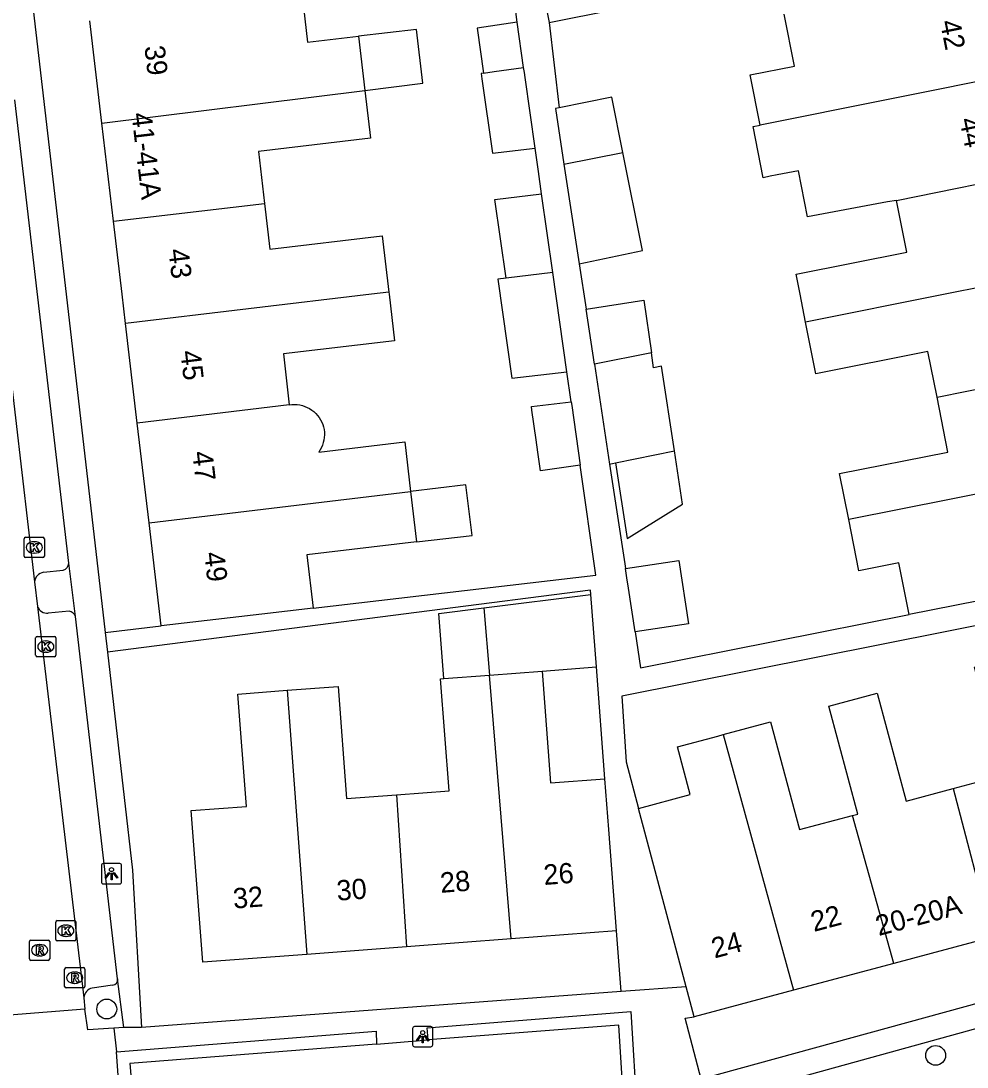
# Model space of a CAD drawing. Extents: x 162250 to 162654, y 380744 to 381605.
# Drawn here: x 162465.6 to 162512.3, y 380961.9 to 381013.5 of the extents above; entities that cross this region are included whole.
import ezdxf

# ---------------------------------------------------------------- set-up
doc = ezdxf.new("R2010")
doc.units = 0
for name, color, linetype in [('IMGEO_Boom', 7, 'Continuous'), ('IMGEO_Kolk', 7, 'Continuous'), ('IMGEO_Lichtpunt', 7, 'Continuous'), ('IMGEO_Pand', 7, 'Continuous'), ('IMGEO_Pand_nummerreeks', 7, 'Continuous'), ('IMGEO_Parkeervlak_open', 7, 'Continuous'), ('IMGEO_Rijbaan_lokaal_open', 7, 'Continuous'), ('IMGEO_Rioolput', 7, 'Continuous'), ('IMGEO_Voetpad_open', 7, 'Continuous')]:
    doc.layers.add(name, color=color, linetype=linetype)

msp = doc.modelspace()

# ---------------------------------------------------------------- linework, layer by layer
at = {"layer": 'IMGEO_Boom'}
for centre in [(162469.861, 380964.762), (162510.736, 380962.476)]:
    msp.add_circle(centre, 0.489, dxfattribs=at)
at = {"layer": 'IMGEO_Kolk'}
for p, q in [((162465.785, 380987.092), (162465.785, 380987.944)), ((162465.86, 380988.018), (162466.712, 380988.018)), ((162466.273, 380987.798), (162466.298, 380987.798)), ((162466.786, 380987.944), (162466.786, 380987.092)), ((162466.296, 380987.238), (162466.271, 380987.238)), ((162466.712, 380987.018), (162465.86, 380987.018)), ((162466.354, 380982.204), (162466.354, 380983.056)), ((162466.429, 380983.13), (162467.281, 380983.13)), ((162466.842, 380982.91), (162466.867, 380982.91)), ((162467.355, 380983.056), (162467.355, 380982.204)), ((162467.281, 380982.13), (162466.429, 380982.13)), ((162466.865, 380982.35), (162466.84, 380982.35)), ((162467.342, 380968.195), (162467.342, 380969.047)), ((162467.417, 380969.121), (162468.269, 380969.121)), ((162468.343, 380969.047), (162468.343, 380968.195)), ((162467.83, 380968.901), (162467.855, 380968.901)), ((162468.269, 380968.121), (162467.417, 380968.121)), ((162467.853, 380968.341), (162467.828, 380968.341))]:
    msp.add_line(p, q, dxfattribs=at)
for points in [[(162465.785, 380987.092), (162465.785, 380987.944)], [(162465.86, 380988.018), (162466.712, 380988.018)], [(162466.106, 380987.718), (162466.229, 380987.718), (162466.229, 380987.567), (162466.359, 380987.718), (162466.523, 380987.718), (162466.377, 380987.567), (162466.53, 380987.318), (162466.378, 380987.318), (162466.293, 380987.482), (162466.229, 380987.415), (162466.229, 380987.318), (162466.106, 380987.318), (162466.106, 380987.718)], [(162466.786, 380987.944), (162466.786, 380987.092)], [(162466.712, 380987.018), (162465.86, 380987.018)], [(162466.354, 380982.204), (162466.354, 380983.056)], [(162466.429, 380983.13), (162467.281, 380983.13)], [(162467.355, 380983.056), (162467.355, 380982.204)], [(162466.675, 380982.83), (162466.798, 380982.83), (162466.798, 380982.679), (162466.928, 380982.83), (162467.092, 380982.83), (162466.946, 380982.679), (162467.099, 380982.43), (162466.947, 380982.43), (162466.862, 380982.594), (162466.798, 380982.527), (162466.798, 380982.43), (162466.675, 380982.43), (162466.675, 380982.83)], [(162467.281, 380982.13), (162466.429, 380982.13)], [(162467.342, 380968.195), (162467.342, 380969.047)], [(162467.417, 380969.121), (162468.269, 380969.121)], [(162468.343, 380969.047), (162468.343, 380968.195)], [(162467.663, 380968.821), (162467.786, 380968.821), (162467.786, 380968.67), (162467.916, 380968.821), (162468.08, 380968.821), (162467.934, 380968.67), (162468.087, 380968.421), (162467.935, 380968.421), (162467.85, 380968.585), (162467.786, 380968.518), (162467.786, 380968.421), (162467.663, 380968.421), (162467.663, 380968.821)], [(162468.269, 380968.121), (162467.417, 380968.121)]]:
    msp.add_lwpolyline(points, dxfattribs=at)
for centre, start, end in [((162465.862, 380987.942), 91.552, 178.448), ((162465.862, 380987.942), 91.552, 178.448), ((162466.71, 380987.942), 1.552, 88.448), ((162466.71, 380987.942), 1.552, 88.448), ((162465.862, 380987.094), 181.552, 268.448), ((162465.862, 380987.094), 181.552, 268.448), ((162466.71, 380987.094), 271.552, 358.448), ((162466.71, 380987.094), 271.552, 358.448), ((162466.431, 380983.054), 91.552, 178.448), ((162466.431, 380983.054), 91.552, 178.448), ((162467.279, 380983.054), 1.552, 88.448), ((162467.279, 380983.054), 1.552, 88.448), ((162466.431, 380982.206), 181.552, 268.448), ((162466.431, 380982.206), 181.552, 268.448), ((162467.279, 380982.206), 271.552, 358.448), ((162467.279, 380982.206), 271.552, 358.448), ((162467.419, 380969.045), 91.552, 178.448), ((162467.419, 380969.045), 91.552, 178.448), ((162468.267, 380969.045), 1.552, 88.448), ((162468.267, 380969.045), 1.552, 88.448), ((162467.419, 380968.197), 181.552, 268.448), ((162467.419, 380968.197), 181.552, 268.448), ((162468.267, 380968.197), 271.552, 358.448), ((162468.267, 380968.197), 271.552, 358.448)]:
    msp.add_arc(centre, 0.0765, start, end, dxfattribs=at)
for centre, major_axis, ratio, start_param, end_param in [((162466.272, 380987.518), (-0.387, 0.002), 0.722429, 4.712389, 7.853982), ((162466.297, 380987.518), (-0.39, 0.002), 0.717154, 1.570796, 4.712389), ((162466.841, 380982.63), (-0.387, 0.002), 0.722429, 4.712389, 7.853982), ((162466.866, 380982.63), (-0.39, 0.002), 0.717154, 1.570796, 4.712389), ((162467.829, 380968.621), (-0.387, 0.002), 0.722429, 4.712389, 7.853982), ((162467.854, 380968.621), (-0.39, 0.002), 0.717154, 1.570796, 4.712389)]:
    msp.add_ellipse(centre, major_axis=major_axis, ratio=ratio, start_param=start_param, end_param=end_param, dxfattribs=at)
at = {"layer": 'IMGEO_Lichtpunt'}
for p, q in [((162469.596, 380971.836), (162469.596, 380971.029)), ((162469.596, 380971.836), (162469.596, 380971.029)), ((162470.498, 380971.931), (162469.69, 380971.931)), ((162470.498, 380971.931), (162469.69, 380971.931)), ((162470.592, 380971.029), (162470.592, 380971.836)), ((162470.592, 380971.029), (162470.592, 380971.836)), ((162469.69, 380970.935), (162470.498, 380970.935)), ((162469.69, 380970.935), (162470.498, 380970.935)), ((162485.844, 380963.897), (162485.036, 380963.897)), ((162485.844, 380963.897), (162485.036, 380963.897)), ((162484.942, 380963.802), (162484.942, 380962.995)), ((162484.942, 380963.802), (162484.942, 380962.995)), ((162485.938, 380962.995), (162485.938, 380963.802)), ((162485.938, 380962.995), (162485.938, 380963.802)), ((162485.036, 380962.901), (162485.844, 380962.901)), ((162485.036, 380962.901), (162485.844, 380962.901))]:
    msp.add_line(p, q, dxfattribs=at)
for points in [[(162469.97, 380971.5), (162470.009, 380971.472), (162469.821, 380971.21), (162469.783, 380971.237), (162469.97, 380971.5)], [(162470.072, 380971.452), (162470.119, 380971.452), (162470.119, 380971.13), (162470.072, 380971.13), (162470.072, 380971.452)], [(162470.182, 380971.472), (162470.22, 380971.499), (162470.407, 380971.237), (162470.368, 380971.209), (162470.182, 380971.472)], [(162485.316, 380963.466), (162485.355, 380963.438), (162485.167, 380963.176), (162485.129, 380963.203), (162485.316, 380963.466)], [(162485.418, 380963.418), (162485.465, 380963.418), (162485.465, 380963.096), (162485.418, 380963.096), (162485.418, 380963.418)], [(162485.528, 380963.438), (162485.566, 380963.465), (162485.753, 380963.203), (162485.714, 380963.175), (162485.528, 380963.438)]]:
    msp.add_lwpolyline(points, dxfattribs=at)
for centre in [(162470.095, 380971.634), (162485.441, 380963.6)]:
    msp.add_circle(centre, 0.0994, dxfattribs=at)
for centre, start, end in [((162469.69, 380971.836), 90, 180), ((162469.69, 380971.836), 90, 180), ((162470.498, 380971.836), 0, 90), ((162470.498, 380971.836), 0, 90), ((162469.69, 380971.029), 180, 270), ((162469.69, 380971.029), 180, 270), ((162470.498, 380971.029), 270, 0), ((162470.498, 380971.029), 270, 360), ((162485.036, 380963.802), 90, 180), ((162485.036, 380963.802), 90, 180), ((162485.844, 380963.802), 0, 90), ((162485.844, 380963.802), 0, 90), ((162485.036, 380962.995), 180, 270), ((162485.036, 380962.995), 180, 270), ((162485.844, 380962.995), 270, 0), ((162485.844, 380962.995), 270, 360)]:
    msp.add_arc(centre, 0.0946, start, end, dxfattribs=at)
at = {"layer": 'IMGEO_Pand'}
for points in [[(162491.683, 381013.405), (162494.9, 381014.038), (162494.356, 381016.804), (162493.585, 381016.652)], [(162491.14, 381016.168), (162491.683, 381013.405)], [(162476.476, 381014.38), (162479.49, 381014.742), (162479.765, 381012.423), (162482.276, 381012.72)], [(162469.621, 381008.437), (162469.025, 381013.484)], [(162490.1, 381013.408), (162488.123, 381013.127), (162488.439, 381010.905)], [(162490.417, 381011.187), (162490.1, 381013.408)], [(162502.08, 381008.345), (162501.589, 381010.812), (162503.773, 381011.248), (162503.262, 381013.812)], [(162482.592, 381010.047), (162485.443, 381010.401), (162485.129, 381013.057), (162482.276, 381012.72)], [(162482.276, 381012.72), (162482.592, 381010.047)], [(162488.439, 381010.905), (162488.318, 381010.888), (162488.354, 381010.629), (162488.878, 381006.96), (162490.984, 381007.207)], [(162488.439, 381010.905), (162488.967, 381010.98), (162490.417, 381011.187)], [(162490.984, 381007.207), (162490.488, 381010.688), (162490.454, 381010.928), (162490.417, 381011.187)], [(162514.797, 381010.889), (162502.08, 381008.345)], [(162469.621, 381008.437), (162482.592, 381010.047)], [(162482.592, 381010.047), (162482.87, 381007.693), (162477.337, 381007.039), (162477.639, 381004.479)], [(162495.315, 381006.992), (162494.771, 381009.713), (162492.171, 381009.19)], [(162492.171, 381009.19), (162491.991, 381009.154), (162492.408, 381006.41)], [(162470.191, 381003.608), (162469.621, 381008.437)], [(162508.802, 381004.631), (162508.356, 381004.561), (162504.423, 381003.817), (162503.97, 381006.093), (162502.916, 381005.883), (162502.584, 381005.817), (162502.235, 381005.747), (162501.731, 381008.275), (162502.08, 381008.345)], [(162492.408, 381006.41), (162495.315, 381006.992)], [(162493.154, 381001.5), (162496.283, 381002.155), (162495.315, 381006.992)], [(162492.408, 381006.41), (162493.154, 381001.5)], [(162508.802, 381004.631), (162515.763, 381006.041)], [(162489.558, 381000.793), (162489.003, 381004.678), (162491.306, 381004.948)], [(162491.86, 381001.068), (162491.306, 381004.948)], [(162504.322, 380998.627), (162504.049, 381000), (162503.851, 381000.996), (162509.309, 381002.083), (162508.802, 381004.631)], [(162470.191, 381003.608), (162477.639, 381004.479)], [(162477.639, 381004.479), (162477.906, 381002.221), (162483.449, 381002.877), (162483.775, 381000.103)], [(162470.788, 380998.552), (162470.617, 381000), (162470.191, 381003.608)], [(162491.86, 381001.068), (162489.558, 381000.793)], [(162492.556, 380996.185), (162491.86, 381001.068)], [(162517.179, 381001.19), (162511.21, 381000), (162504.322, 380998.627)], [(162489.558, 381000.793), (162489.146, 381000.744), (162489.842, 380995.86), (162492.556, 380996.185)], [(162483.775, 381000.103), (162482.914, 381000), (162470.788, 380998.552)], [(162483.775, 381000.103), (162483.787, 381000), (162484.056, 380997.711), (162478.568, 380997.07), (162478.863, 380994.545)], [(162493.494, 380999.262), (162496.339, 380999.714), (162496.721, 380997.111)], [(162493.907, 380996.55), (162493.494, 380999.262)], [(162471.367, 380993.647), (162470.788, 380998.552)], [(162510.806, 380994.92), (162510.358, 380997.18), (162504.828, 380996.083), (162504.322, 380998.627)], [(162496.721, 380997.111), (162493.907, 380996.55)], [(162497.857, 380992.281), (162497.223, 380996.451), (162496.828, 380996.38), (162496.721, 380997.111)], [(162493.907, 380996.55), (162494.656, 380991.628)], [(162510.806, 380994.92), (162518.128, 380996.413)], [(162506.45, 380988.904), (162506.002, 380991.163), (162511.341, 380992.223), (162510.806, 380994.92)], [(162478.863, 380994.545), (162471.367, 380993.647)], [(162478.863, 380994.545), (162478.992, 380994.562), (162479.121, 380994.567), (162479.25, 380994.561), (162479.379, 380994.543), (162479.505, 380994.515), (162479.629, 380994.475), (162479.748, 380994.425), (162479.863, 380994.364), (162479.972, 380994.294), (162480.074, 380994.215), (162480.169, 380994.126), (162480.256, 380994.03), (162480.334, 380993.927), (162480.403, 380993.817), (162480.461, 380993.702), (162480.51, 380993.581), (162480.548, 380993.458), (162480.575, 380993.331), (162480.59, 380993.202), (162480.595, 380993.073), (162480.588, 380992.943), (162480.569, 380992.815), (162480.54, 380992.689), (162480.499, 380992.566), (162480.448, 380992.447), (162480.387, 380992.332), (162480.316, 380992.224), (162484.559, 380992.719), (162484.845, 380990.271)], [(162493.214, 380991.57), (162491.254, 380991.291), (162491.123, 380992.21), (162491.035, 380992.828), (162490.826, 380994.289), (162490.801, 380994.468), (162492.767, 380994.703)], [(162492.767, 380994.703), (162492.793, 380994.524), (162493.214, 380991.57)], [(162471.948, 380988.726), (162471.367, 380993.647)], [(162494.955, 380991.689), (162497.857, 380992.281)], [(162494.955, 380991.689), (162495.522, 380987.965), (162498.257, 380989.656), (162497.857, 380992.281)], [(162494.656, 380991.628), (162494.955, 380991.689)], [(162519.12, 380991.418), (162506.45, 380988.904)], [(162471.948, 380988.726), (162484.845, 380990.271)], [(162485.134, 380987.793), (162487.872, 380988.113), (162487.574, 380990.598), (162484.845, 380990.271)], [(162484.845, 380990.271), (162485.134, 380987.793)], [(162472.547, 380983.649), (162471.948, 380988.726)], [(162509.432, 380984.21), (162508.926, 380986.762), (162506.953, 380986.371), (162506.45, 380988.904)], [(162485.134, 380987.793), (162479.73, 380987.162), (162480.039, 380984.524)], [(162495.44, 380986.477), (162498.076, 380986.877), (162498.55, 380983.755), (162495.915, 380983.354)], [(162495.915, 380983.354), (162495.586, 380985.514), (162495.508, 380986.028), (162495.44, 380986.477)], [(162520.131, 380986.332), (162515.227, 380985.359), (162512.847, 380984.887), (162509.432, 380984.21)], [(162488.449, 380984.535), (162493.737, 380985.206)], [(162494.009, 380981.627), (162493.737, 380985.206)], [(162480.039, 380984.524), (162477.514, 380984.229), (162472.547, 380983.649)], [(162486.481, 380981.054), (162486.238, 380984.254), (162488.449, 380984.535)], [(162488.449, 380984.535), (162488.728, 380981.225)], [(162511.604, 380975.63), (162514.072, 380976.29), (162512.649, 380981.613), (162514.809, 380982.19)], [(162488.728, 380981.225), (162491.33, 380981.423)], [(162491.33, 380981.423), (162494.009, 380981.627)], [(162491.33, 380981.423), (162491.75, 380975.909), (162494.429, 380976.113)], [(162484.148, 380975.323), (162486.742, 380975.52), (162486.322, 380981.042), (162486.481, 380981.054)], [(162486.481, 380981.054), (162488.728, 380981.225)], [(162489.799, 380968.224), (162488.728, 380981.225)], [(162479.725, 380967.457), (162474.59, 380967.067), (162474.021, 380974.546), (162476.744, 380974.753), (162476.323, 380980.291), (162478.756, 380980.476)], [(162478.756, 380980.476), (162481.27, 380980.667), (162481.691, 380975.136), (162484.148, 380975.323)], [(162478.756, 380980.476), (162479.725, 380967.457)], [(162506.629, 380974.306), (162506.895, 380974.377), (162505.472, 380979.701), (162507.858, 380980.339), (162509.282, 380975.009), (162511.604, 380975.63)], [(162500.261, 380978.292), (162502.6, 380978.917), (162504.019, 380973.608), (162506.629, 380974.306)], [(162496.082, 380974.653), (162498.633, 380975.335), (162498.004, 380977.689), (162500, 380978.222), (162500.261, 380978.292)], [(162500.261, 380978.292), (162503.731, 380965.684)], [(162494.999, 380968.619), (162494.62, 380973.605), (162494.429, 380976.113)], [(162484.148, 380975.323), (162484.636, 380967.831)], [(162511.604, 380975.63), (162513.53, 380968.303)], [(162498.432, 380965.863), (162496.082, 380974.653)], [(162508.678, 380967.006), (162506.629, 380974.306)], [(162494.999, 380968.619), (162489.799, 380968.224)], [(162489.799, 380968.224), (162484.636, 380967.831)], [(162513.53, 380968.303), (162508.678, 380967.006)], [(162484.636, 380967.831), (162479.725, 380967.457)], [(162508.678, 380967.006), (162503.731, 380965.684)], [(162498.83, 380964.374), (162498.432, 380965.863)], [(162503.731, 380965.684), (162500, 380964.687), (162498.83, 380964.374)]]:
    msp.add_lwpolyline(points, dxfattribs=at)
at = {"layer": 'IMGEO_Parkeervlak_open'}
for points in [[(162466.742, 380986.292), (162467.712, 380986.405)], [(162468.002, 380984.384), (162466.969, 380984.274)], [(162470.141, 380965.934), (162469.147, 380965.797)], [(162495.387, 380959.475), (162495.115, 380963.958), (162485.706, 380963.237)], [(162483.168, 380963.025), (162471.001, 380962.077), (162471.37, 380957.614)]]:
    msp.add_lwpolyline(points, dxfattribs=at)
for centre, radius, start, end in [((162467.603, 380986.779), 0.389, 286.2393, 355.3463), ((162466.821, 380985.773), 0.525, 98.6605, 175.083), ((162466.927, 380984.788), 0.515, 199.9176, 274.6339), ((162467.899, 380983.939), 0.457, 21.8742, 76.9526), ((162470.106, 380966.226), 0.294, 276.9, 5.7368), ((162469.25, 380965.291), 0.516, 101.555, 176.6896)]:
    msp.add_arc(centre, radius, start, end, dxfattribs=at)
at = {"layer": 'IMGEO_Rijbaan_lokaal_open'}
for points in [[(162463.47, 381010.085), (162466.298, 380985.818)], [(162466.298, 380985.818), (162466.443, 380984.612)], [(162466.443, 380984.612), (162468.735, 380965.321)], [(162468.735, 380965.321), (162468.787, 380964.749)], [(162468.787, 380964.749), (162465.07, 380964.466)], [(162470.212, 380963.82), (162468.925, 380963.744), (162468.787, 380964.749)], [(162470.212, 380963.82), (162470.338, 380962.659)], [(162470.708, 380957.569), (162470.338, 380962.659)]]:
    msp.add_lwpolyline(points, dxfattribs=at)
at = {"layer": 'IMGEO_Rioolput'}
for p, q in [((162466.047, 380967.236), (162466.047, 380968.088)), ((162466.122, 380968.162), (162466.974, 380968.162)), ((162467.048, 380968.088), (162467.048, 380967.236)), ((162466.535, 380967.942), (162466.56, 380967.942)), ((162466.974, 380967.162), (162466.122, 380967.162)), ((162466.558, 380967.382), (162466.533, 380967.382)), ((162467.781, 380965.88), (162467.781, 380966.732)), ((162467.856, 380966.806), (162468.708, 380966.806)), ((162468.269, 380966.586), (162468.294, 380966.586)), ((162468.782, 380966.732), (162468.782, 380965.88)), ((162468.292, 380966.026), (162468.267, 380966.026)), ((162468.708, 380965.806), (162467.856, 380965.806))]:
    msp.add_line(p, q, dxfattribs=at)
for points in [[(162466.047, 380967.236), (162466.047, 380968.088)], [(162466.122, 380968.162), (162466.974, 380968.162)], [(162467.048, 380968.088), (162467.048, 380967.236)], [(162466.636, 380967.86), (162466.384, 380967.862), (162466.384, 380967.462)], [(162466.384, 380967.462), (162466.508, 380967.462), (162466.508, 380967.624), (162466.519, 380967.624)], [(162466.562, 380967.781), (162466.508, 380967.781), (162466.508, 380967.7)], [(162466.508, 380967.7), (162466.56, 380967.7)], [(162466.566, 380967.595), (162466.637, 380967.462), (162466.777, 380967.462), (162466.712, 380967.588)], [(162466.974, 380967.162), (162466.122, 380967.162)], [(162467.781, 380965.88), (162467.781, 380966.732)], [(162467.856, 380966.806), (162468.708, 380966.806)], [(162468.37, 380966.504), (162468.118, 380966.506), (162468.118, 380966.106)], [(162468.296, 380966.425), (162468.242, 380966.425), (162468.242, 380966.344)], [(162468.782, 380966.732), (162468.782, 380965.88)], [(162468.118, 380966.106), (162468.242, 380966.106), (162468.242, 380966.268), (162468.253, 380966.268)], [(162468.242, 380966.344), (162468.294, 380966.344)], [(162468.3, 380966.239), (162468.371, 380966.106), (162468.511, 380966.106), (162468.446, 380966.232)], [(162468.708, 380965.806), (162467.856, 380965.806)]]:
    msp.add_lwpolyline(points, dxfattribs=at)
for centre, radius, start, end in [((162466.124, 380968.086), 0.0765, 91.552, 178.448), ((162466.124, 380968.086), 0.0765, 91.552, 178.448), ((162466.972, 380968.086), 0.0765, 1.552, 88.448), ((162466.972, 380968.086), 0.0765, 1.552, 88.448), ((162466.518, 380967.571), 0.0533, 26.0293, 88.6989), ((162466.544, 380967.889), 0.19, 274.7715, 282.9687), ((162466.568, 380967.685), 0.0964, 77.0061, 93.1865), ((162466.582, 380967.742), 0.0378, 276.6634, 79.6772), ((162466.635, 380967.75), 0.109, 350.3612, 89.416), ((162466.633, 380967.75), 0.112, 277.5842, 350.9817), ((162466.617, 380967.535), 0.108, 29.5134, 73.7905), ((162466.124, 380967.238), 0.0765, 181.552, 268.448), ((162466.124, 380967.238), 0.0765, 181.552, 268.448), ((162466.972, 380967.238), 0.0765, 271.552, 358.448), ((162466.972, 380967.238), 0.0765, 271.552, 358.448), ((162467.858, 380966.73), 0.0765, 91.552, 178.448), ((162467.858, 380966.73), 0.0765, 91.552, 178.448), ((162468.302, 380966.329), 0.0964, 77.0061, 93.1865), ((162468.316, 380966.386), 0.0378, 276.6634, 79.6772), ((162468.369, 380966.394), 0.109, 350.3612, 89.416), ((162468.706, 380966.73), 0.0765, 1.552, 88.448), ((162468.706, 380966.73), 0.0765, 1.552, 88.448), ((162468.252, 380966.215), 0.0533, 26.0293, 88.6989), ((162468.278, 380966.533), 0.19, 274.7715, 282.9687), ((162468.367, 380966.394), 0.112, 277.5842, 350.9817), ((162468.351, 380966.179), 0.108, 29.5134, 73.7905), ((162467.858, 380965.882), 0.0765, 181.552, 268.448), ((162467.858, 380965.882), 0.0765, 181.552, 268.448), ((162468.706, 380965.882), 0.0765, 271.552, 358.448), ((162468.706, 380965.882), 0.0765, 271.552, 358.448)]:
    msp.add_arc(centre, radius, start, end, dxfattribs=at)
for centre, major_axis, ratio, start_param, end_param in [((162466.534, 380967.662), (-0.387, 0.002), 0.722429, 4.712389, 7.853982), ((162466.559, 380967.662), (-0.39, 0.002), 0.717154, 1.570796, 4.712389), ((162468.268, 380966.306), (-0.387, 0.002), 0.722429, 4.712389, 7.853982), ((162468.293, 380966.306), (-0.39, 0.002), 0.717154, 1.570796, 4.712389)]:
    msp.add_ellipse(centre, major_axis=major_axis, ratio=ratio, start_param=start_param, end_param=end_param, dxfattribs=at)
at = {"layer": 'IMGEO_Voetpad_open'}
for points in [[(162455.21, 381107.834), (162462.62, 381045.107), (162467.864, 381000), (162469.785, 380983.331)], [(162490.1, 381013.408), (162489.141, 381020.884)], [(162491.683, 381013.405), (162492.171, 381009.19)], [(162467.991, 380986.747), (162465.322, 381009.581)], [(162491.306, 381004.948), (162491.148, 381006.059), (162490.984, 381007.207)], [(162493.154, 381001.5), (162493.494, 380999.262)], [(162492.767, 380994.703), (162492.556, 380996.185)], [(162480.039, 380984.524), (162493.986, 380986.153), (162493.214, 380991.57)], [(162494.656, 380991.628), (162495.404, 380986.713), (162495.44, 380986.477)], [(162468.323, 380984.109), (162467.991, 380986.747)], [(162523.272, 380985.775), (162520.426, 380985.181), (162514.514, 380984.008), (162495.265, 380980.189), (162495.468, 380976.95), (162496.082, 380974.653)], [(162493.737, 380985.206), (162493.721, 380985.411), (162469.897, 380982.357)], [(162470.398, 380966.255), (162468.323, 380984.109)], [(162495.915, 380983.354), (162496.184, 380981.582), (162509.432, 380984.21)], [(162469.785, 380983.331), (162472.547, 380983.649)], [(162469.785, 380983.331), (162469.897, 380982.357)], [(162469.897, 380982.357), (162471.135, 380971.612), (162471.572, 380963.846)], [(162494.429, 380976.113), (162494.009, 380981.627)], [(162495.227, 380965.622), (162494.999, 380968.619)], [(162526.854, 380968.89), (162499.174, 380961.297), (162498.385, 380964.311), (162498.83, 380964.374)], [(162498.968, 380960.008), (162522.19, 380966.408)], [(162470.699, 380963.849), (162470.398, 380966.255)], [(162495.227, 380965.622), (162471.572, 380963.846)], [(162498.432, 380965.863), (162495.227, 380965.622)], [(162485.706, 380963.237), (162485.657, 380963.842), (162495.7, 380964.636), (162496.019, 380959.507)], [(162470.699, 380963.849), (162470.212, 380963.82)], [(162471.572, 380963.846), (162470.699, 380963.849)], [(162470.338, 380962.659), (162483.148, 380963.671), (162483.168, 380963.025)], [(162483.168, 380963.025), (162485.706, 380963.237)]]:
    msp.add_lwpolyline(points, dxfattribs=at)

# ---------------------------------------------------------------- texts
at = {"layer": 'IMGEO_Pand_nummerreeks'}
for s, rotation, p in [('42', 281.2733, (162510.944, 381013.437)), ('39', 276.732, (162471.713, 381012.213)), ('41-41A', 276.732, (162471.075, 381008.91)), ('44', 281.2756, (162511.905, 381008.618)), ('43', 276.7317, (162472.896, 381002.197)), ('45', 276.7318, (162473.487, 380997.185)), ('47', 276.732, (162474.073, 380992.217)), ('49', 276.7318, (162474.66, 380987.25)), ('28', 4.3487, (162486.334, 380970.487)), ('26', 4.3487, (162491.433, 380970.875)), ('30', 4.3487, (162481.231, 380970.099)), ('32', 4.3487, (162476.123, 380969.711)), ('20-20A', 14.9657, (162507.929, 380968.358)), ('22', 14.9634, (162504.733, 380968.559)), ('24', 14.9649, (162499.833, 380967.251))]:
    msp.add_text(s, height=1, rotation=rotation, dxfattribs=at).set_placement(p)

doc.saveas('drawing.dxf')
